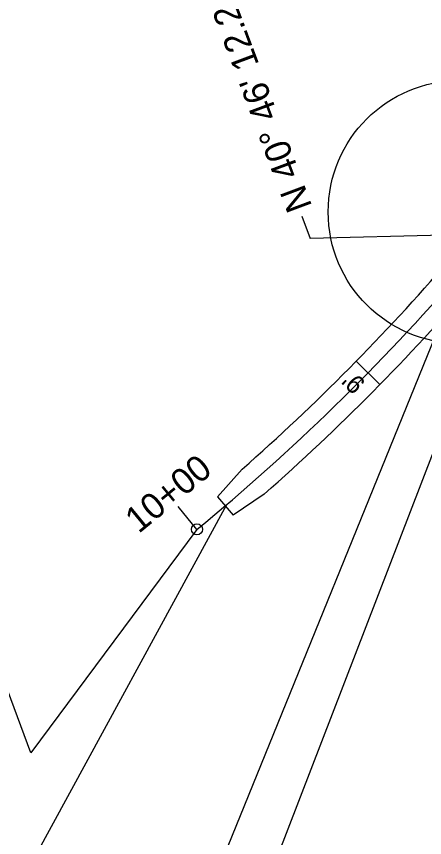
# Model space of a CAD drawing. Extents: x 472216 to 481979, y 489069 to 507339.
# Drawn here: x 478375.9 to 478486.3, y 494466 to 494688.2 of the extents above; entities that cross this region are included whole.
import ezdxf

# ---------------------------------------------------------------- set-up
doc = ezdxf.new("R2010")
doc.units = 0
for name, color, linetype in [('Old_Level_12', 7, 'Continuous'), ('Prop Drainage Structure Pipe CSP 15in', 7, 'Continuous'), ('Prop Drainage Structure Pipe RCP 15in Class III Label', 7, 'Continuous'), ('Prop Drainage Structure Pipe RCP 24in Class III Label', 7, 'Continuous'), ('Sheet Block Revision CELL', 7, 'Continuous'), ('Sheet North Arrow Point CELL', 7, 'Continuous'), ('Sheet Plan And Profile CELL', 7, 'Continuous'), ('Sheet Plot Border Outside CELL', 7, 'Continuous'), ('Sheet Profile Grid Major CELL', 7, 'Continuous'), ('Sheet Profile Grid Minor CELL', 7, 'Continuous')]:
    doc.layers.add(name, color=color, linetype=linetype)

msp = doc.modelspace()

# ---------------------------------------------------------------- linework, layer by layer
at = {"layer": 'Old_Level_12'}
for p, q in [((478514.9, 494638.53), (478443.12, 494452.41)), ((478453.1, 494634.17), (478455.35, 494628.13)), ((478505, 494629.34), (478455.35, 494628.13)), ((478496.23, 494619.17), (478427.56, 494450.12)), ((478379.8, 494488.97), (478334.68, 494609.38)), ((478432.7, 494556.08), (478380, 494459.27)), ((478424.7, 494549.4), (478379.8, 494488.97))]:
    msp.add_line(p, q, dxfattribs=at)
msp.add_circle((478424.7, 494549.4), 1.5, dxfattribs=at)
msp.add_circle((478424.7, 494549.4), 1.5, dxfattribs=at)
at = {"layer": 'Prop Drainage Structure Pipe RCP 15in Class III Label'}
msp.add_arc((480454.83, 495471.85), 2044, 193.89422, 203.67633, dxfattribs=at)
at = {"layer": 'Prop Drainage Structure Pipe RCP 24in Class III Label'}
for p, q in [((478436.97, 494565.72), (478430.3, 494558.25)), ((478430.3, 494558.25), (478434.52, 494553.28)), ((478442.91, 494558.96), (478434.52, 494553.28))]:
    msp.add_line(p, q, dxfattribs=at)
for centre, radius, start, end in [((480454.83, 495471.85), 2068, 194.72116, 202.46558), ((478056.97, 494997.93), 575.5, 311.32204, 319.22994), ((478056.97, 494997.93), 584.5, 311.32204, 319.22994)]:
    msp.add_arc(centre, radius, start, end, dxfattribs=at)
at = {"layer": 'Sheet Block Revision CELL'}
msp.add_line((478474.21, 494588.59), (478467.78, 494594.89), dxfattribs=at)
at = {"layer": 'Sheet North Arrow Point CELL'}
for centre, radius, start, end in [((481983.35, 496141.85), 3720, 188.99254, 203.7418), ((480454.83, 495471.85), 2050, 189.81618, 250.32977), ((478056.97, 494997.93), 580, 309.34633, 319.22994)]:
    msp.add_arc(centre, radius, start, end, dxfattribs=at)
at = {"layer": 'Sheet Plot Border Outside CELL'}
msp.add_circle((478495.8, 494635.31), 35.59, dxfattribs=at)
at = {"layer": 'Sheet Profile Grid Minor CELL'}
msp.add_line((478424.7, 494549.4), (478419.63, 494555.58), dxfattribs=at)
msp.add_line((478424.7, 494549.4), (478419.63, 494555.58), dxfattribs=at)

# ---------------------------------------------------------------- texts
at = {"layer": 'Prop Drainage Structure Pipe CSP 15in'}
msp.add_text("9'", height=5, rotation=135.5474, dxfattribs=at).set_placement((478470.61, 494589.14))
at = {"layer": 'Sheet Plan And Profile CELL'}
msp.add_text('N 40%%d 46\' 12.2" E', height=7, rotation=110.469, dxfattribs=at).set_placement((478455.93, 494636.87))
at = {"layer": 'Sheet Profile Grid Major CELL'}
msp.add_text('10+00', height=7, rotation=39.3463, dxfattribs=at).set_placement((478408.93, 494548.11))
msp.add_text('10+00', height=7, rotation=39.3463, dxfattribs=at).set_placement((478408.93, 494548.11))

doc.saveas('drawing.dxf')
